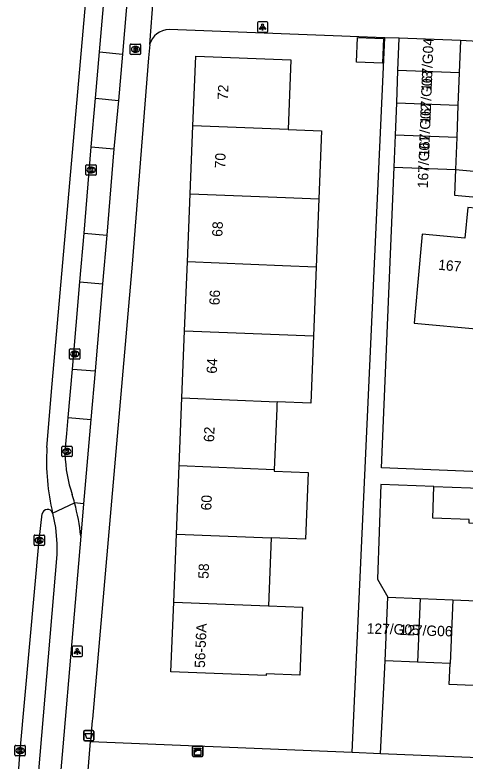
# Model space of a CAD drawing. Extents: x 161355 to 162026, y 386504 to 387459.
# Drawn here: x 161407.8 to 161451.4, y 387097.8 to 387170 of the extents above; entities that cross this region are included whole.
import ezdxf

# ---------------------------------------------------------------- set-up
doc = ezdxf.new("R2010")
doc.units = 0
for name, color, linetype in [('IMGEO_Afvalbak', 7, 'Continuous'), ('IMGEO_Brandkraan', 7, 'Continuous'), ('IMGEO_Fietspad_open', 7, 'Continuous'), ('IMGEO_Kast', 7, 'Continuous'), ('IMGEO_Kolk', 7, 'Continuous'), ('IMGEO_Lichtpunt', 7, 'Continuous'), ('IMGEO_Pand', 7, 'Continuous'), ('IMGEO_Pand_nummerreeks', 7, 'Continuous'), ('IMGEO_Rijbaan_lokaal_gesloten', 7, 'Continuous'), ('IMGEO_Rijbaan_lokaal_open', 7, 'Continuous'), ('IMGEO_Voetpad_open', 7, 'Continuous')]:
    doc.layers.add(name, color=color, linetype=linetype)

msp = doc.modelspace()

# ---------------------------------------------------------------- linework, layer by layer
at = {"layer": 'IMGEO_Afvalbak'}
for p, q in [((161414.456, 387099.848), (161414.456, 387100.648)), ((161414.456, 387100.648), (161414.456, 387099.848)), ((161414.556, 387100.748), (161415.346, 387100.748)), ((161415.346, 387100.748), (161414.556, 387100.748)), ((161415.446, 387100.648), (161415.446, 387099.848)), ((161415.446, 387099.848), (161415.446, 387100.648)), ((161415.346, 387099.748), (161414.556, 387099.748)), ((161414.556, 387099.748), (161415.346, 387099.748))]:
    msp.add_line(p, q, dxfattribs=at)
msp.add_lwpolyline([(161414.599, 387100.462), (161415.303, 387100.462), (161415.154, 387099.992), (161414.748, 387099.992), (161414.599, 387100.462)], dxfattribs=at)
for centre, start, end in [((161414.556, 387100.648), 90, 180), ((161414.556, 387100.648), 90, 180), ((161415.346, 387100.648), 0, 90), ((161415.346, 387100.648), 360, 90), ((161414.556, 387099.848), 180, 270), ((161414.556, 387099.848), 180, 270), ((161415.346, 387099.848), 270, 0), ((161415.346, 387099.848), 270, 0)]:
    msp.add_arc(centre, 0.1, start, end, dxfattribs=at)
at = {"layer": 'IMGEO_Brandkraan'}
for p, q in [((161418.973, 387166.239), (161418.973, 387167.091)), ((161419.048, 387167.165), (161419.9, 387167.165)), ((161419.461, 387166.945), (161419.486, 387166.945)), ((161419.974, 387167.091), (161419.974, 387166.239)), ((161419.9, 387166.165), (161419.048, 387166.165)), ((161419.484, 387166.385), (161419.459, 387166.385))]:
    msp.add_line(p, q, dxfattribs=at)
for points in [[(161418.973, 387166.239), (161418.973, 387167.091)], [(161419.048, 387167.165), (161419.9, 387167.165)], [(161419.321, 387166.865), (161419.321, 387166.465), (161419.534, 387166.465)], [(161419.552, 387166.865), (161419.321, 387166.865)], [(161419.974, 387167.091), (161419.974, 387166.239)], [(161419.9, 387166.165), (161419.048, 387166.165)], [(161419.5, 387166.784), (161419.446, 387166.784), (161419.446, 387166.708)], [(161419.446, 387166.708), (161419.499, 387166.708)], [(161419.508, 387166.632), (161419.446, 387166.632), (161419.446, 387166.551)], [(161419.446, 387166.551), (161419.508, 387166.551)]]:
    msp.add_lwpolyline(points, dxfattribs=at)
for centre, radius, start, end in [((161419.05, 387167.089), 0.0765, 91.55205, 178.44795), ((161419.05, 387167.089), 0.0765, 91.55205, 178.44795), ((161419.556, 387166.72), 0.145, 59.4692, 91.53667), ((161419.581, 387166.767), 0.0922, 285.51372, 58.15012), ((161419.898, 387167.089), 0.0765, 1.55205, 88.44795), ((161419.898, 387167.089), 0.0765, 1.55205, 88.44795), ((161419.05, 387166.241), 0.0765, 181.55205, 268.44795), ((161419.05, 387166.241), 0.0765, 181.55205, 268.44795), ((161419.501, 387166.746), 0.0379, 267.82845, 90.93552), ((161419.509, 387166.591), 0.0404, 269.87594, 90.50774), ((161419.54, 387166.716), 0.251, 268.66757, 293.53466), ((161419.586, 387166.575), 0.105, 301.31148, 78.98903), ((161419.898, 387166.241), 0.0765, 271.55205, 358.44795), ((161419.898, 387166.241), 0.0765, 271.55205, 358.44795)]:
    msp.add_arc(centre, radius, start, end, dxfattribs=at)
for centre, major_axis, ratio, start_param, end_param in [((161419.46, 387166.665), (-0.387, 0.002), 0.722429, 4.712389, 7.853982), ((161419.485, 387166.665), (-0.39, 0.002), 0.717154, 1.570796, 4.712389)]:
    msp.add_ellipse(centre, major_axis=major_axis, ratio=ratio, start_param=start_param, end_param=end_param, dxfattribs=at)
at = {"layer": 'IMGEO_Fietspad_open'}
for points in [[(161411.449, 387121.785), (161411.721, 387120.381), (161411.849, 387118.799), (161411.862, 387117.792), (161409.521, 387090.357)], [(161414.172, 387119.563), (161412.432, 387099.18), (161411.488, 387088.382)]]:
    msp.add_lwpolyline(points, dxfattribs=at)
msp.add_arc((161393.481, 387117.395), 20.804, 5.98053, 14.97171, dxfattribs=at)
at = {"layer": 'IMGEO_Kast'}
for p, q in [((161425.004, 387098.323), (161425.004, 387099.164)), ((161425.004, 387099.164), (161425.004, 387098.323)), ((161425.079, 387099.248), (161425.92, 387099.248)), ((161425.92, 387099.248), (161425.079, 387099.248)), ((161426.004, 387099.173), (161426.004, 387098.332)), ((161426.004, 387098.332), (161426.004, 387099.173)), ((161425.929, 387098.248), (161425.088, 387098.248)), ((161425.088, 387098.248), (161425.929, 387098.248))]:
    msp.add_line(p, q, dxfattribs=at)
for points in [[(161425.199, 387099.038), (161425.799, 387099.038), (161425.799, 387098.953), (161425.199, 387098.953), (161425.199, 387099.038)], [(161425.199, 387098.863), (161425.799, 387098.863), (161425.799, 387098.374), (161425.199, 387098.374), (161425.199, 387098.863)]]:
    msp.add_lwpolyline(points, dxfattribs=at)
msp.add_circle((161425.283, 387098.712), 0.0377, dxfattribs=at)
for centre, start, end in [((161425.082, 387099.17), 92.4484, 184.28452), ((161425.082, 387099.17), 92.4484, 184.28452), ((161425.926, 387099.17), 2.4484, 94.28452), ((161425.926, 387099.17), 2.4484, 94.28452), ((161425.082, 387098.326), 182.4484, 274.28452), ((161425.082, 387098.326), 182.4484, 274.28452), ((161425.926, 387098.326), 272.4484, 4.28452), ((161425.926, 387098.326), 272.4484, 4.28452)]:
    msp.add_arc(centre, 0.0779, start, end, dxfattribs=at)
at = {"layer": 'IMGEO_Kolk'}
for p, q in [((161414.675, 387154.558), (161414.675, 387155.41)), ((161414.75, 387155.484), (161415.602, 387155.484)), ((161415.163, 387155.264), (161415.188, 387155.264)), ((161415.676, 387155.41), (161415.676, 387154.558)), ((161415.186, 387154.704), (161415.161, 387154.704)), ((161415.602, 387154.484), (161414.75, 387154.484)), ((161413.088, 387136.758), (161413.088, 387137.61)), ((161413.163, 387137.684), (161414.015, 387137.684)), ((161413.576, 387137.464), (161413.601, 387137.464)), ((161414.089, 387137.61), (161414.089, 387136.758)), ((161414.015, 387136.684), (161413.163, 387136.684)), ((161413.599, 387136.904), (161413.574, 387136.904)), ((161412.338, 387127.327), (161412.338, 387128.179)), ((161412.413, 387128.253), (161413.265, 387128.253)), ((161412.826, 387128.033), (161412.851, 387128.033)), ((161413.339, 387128.179), (161413.339, 387127.327)), ((161413.265, 387127.253), (161412.413, 387127.253)), ((161412.849, 387127.473), (161412.824, 387127.473)), ((161409.648, 387118.739), (161409.648, 387119.591)), ((161409.723, 387119.665), (161410.575, 387119.665)), ((161410.136, 387119.445), (161410.161, 387119.445)), ((161410.649, 387119.591), (161410.649, 387118.739)), ((161410.575, 387118.665), (161409.723, 387118.665)), ((161410.159, 387118.885), (161410.134, 387118.885)), ((161407.794, 387098.385), (161407.794, 387099.237)), ((161407.869, 387099.311), (161408.721, 387099.311)), ((161408.282, 387099.091), (161408.307, 387099.091)), ((161408.795, 387099.237), (161408.795, 387098.385)), ((161408.721, 387098.311), (161407.869, 387098.311)), ((161408.305, 387098.531), (161408.28, 387098.531))]:
    msp.add_line(p, q, dxfattribs=at)
for points in [[(161414.675, 387154.558), (161414.675, 387155.41)], [(161414.75, 387155.484), (161415.602, 387155.484)], [(161415.676, 387155.41), (161415.676, 387154.558)], [(161414.996, 387155.184), (161415.119, 387155.184), (161415.119, 387155.033), (161415.249, 387155.184), (161415.413, 387155.184), (161415.267, 387155.033), (161415.42, 387154.784), (161415.268, 387154.784), (161415.183, 387154.948), (161415.119, 387154.881), (161415.119, 387154.784), (161414.996, 387154.784), (161414.996, 387155.184)], [(161415.602, 387154.484), (161414.75, 387154.484)], [(161413.088, 387136.758), (161413.088, 387137.61)], [(161413.163, 387137.684), (161414.015, 387137.684)], [(161413.409, 387137.384), (161413.532, 387137.384), (161413.532, 387137.233), (161413.662, 387137.384), (161413.826, 387137.384), (161413.68, 387137.233), (161413.833, 387136.984), (161413.681, 387136.984), (161413.596, 387137.148), (161413.532, 387137.081), (161413.532, 387136.984), (161413.409, 387136.984), (161413.409, 387137.384)], [(161414.089, 387137.61), (161414.089, 387136.758)], [(161414.015, 387136.684), (161413.163, 387136.684)], [(161412.338, 387127.327), (161412.338, 387128.179)], [(161412.413, 387128.253), (161413.265, 387128.253)], [(161412.659, 387127.953), (161412.782, 387127.953), (161412.782, 387127.802), (161412.912, 387127.953), (161413.076, 387127.953), (161412.93, 387127.802), (161413.083, 387127.553), (161412.931, 387127.553), (161412.846, 387127.717), (161412.782, 387127.65), (161412.782, 387127.553), (161412.659, 387127.553), (161412.659, 387127.953)], [(161413.339, 387128.179), (161413.339, 387127.327)], [(161413.265, 387127.253), (161412.413, 387127.253)], [(161409.648, 387118.739), (161409.648, 387119.591)], [(161409.723, 387119.665), (161410.575, 387119.665)], [(161409.969, 387119.365), (161410.092, 387119.365), (161410.092, 387119.214), (161410.222, 387119.365), (161410.386, 387119.365), (161410.24, 387119.214), (161410.393, 387118.965), (161410.241, 387118.965), (161410.156, 387119.129), (161410.092, 387119.062), (161410.092, 387118.965), (161409.969, 387118.965), (161409.969, 387119.365)], [(161410.649, 387119.591), (161410.649, 387118.739)], [(161410.575, 387118.665), (161409.723, 387118.665)], [(161407.794, 387098.385), (161407.794, 387099.237)], [(161407.869, 387099.311), (161408.721, 387099.311)], [(161408.115, 387099.011), (161408.238, 387099.011), (161408.238, 387098.86), (161408.368, 387099.011), (161408.532, 387099.011), (161408.386, 387098.86), (161408.539, 387098.611), (161408.387, 387098.611), (161408.302, 387098.775), (161408.238, 387098.708), (161408.238, 387098.611), (161408.115, 387098.611), (161408.115, 387099.011)], [(161408.795, 387099.237), (161408.795, 387098.385)], [(161408.721, 387098.311), (161407.869, 387098.311)]]:
    msp.add_lwpolyline(points, dxfattribs=at)
for centre, start, end in [((161414.752, 387155.408), 91.55205, 178.44795), ((161414.752, 387155.408), 91.55205, 178.44795), ((161415.6, 387155.408), 1.55205, 88.44795), ((161415.6, 387155.408), 1.55205, 88.44795), ((161414.752, 387154.56), 181.55205, 268.44795), ((161414.752, 387154.56), 181.55205, 268.44795), ((161415.6, 387154.56), 271.55205, 358.44795), ((161415.6, 387154.56), 271.55205, 358.44795), ((161413.165, 387137.608), 91.55205, 178.44795), ((161413.165, 387137.608), 91.55205, 178.44795), ((161414.013, 387137.608), 1.55205, 88.44795), ((161414.013, 387137.608), 1.55205, 88.44795), ((161413.165, 387136.76), 181.55205, 268.44795), ((161413.165, 387136.76), 181.55205, 268.44795), ((161414.013, 387136.76), 271.55205, 358.44795), ((161414.013, 387136.76), 271.55205, 358.44795), ((161412.415, 387128.177), 91.55205, 178.44795), ((161412.415, 387128.177), 91.55205, 178.44795), ((161413.263, 387128.177), 1.55205, 88.44795), ((161413.263, 387128.177), 1.55205, 88.44795), ((161412.415, 387127.329), 181.55205, 268.44795), ((161412.415, 387127.329), 181.55205, 268.44795), ((161413.263, 387127.329), 271.55205, 358.44795), ((161413.263, 387127.329), 271.55205, 358.44795), ((161409.725, 387119.589), 91.55205, 178.44795), ((161409.725, 387119.589), 91.55205, 178.44795), ((161410.573, 387119.589), 1.55205, 88.44795), ((161410.573, 387119.589), 1.55205, 88.44795), ((161409.725, 387118.741), 181.55205, 268.44795), ((161409.725, 387118.741), 181.55205, 268.44795), ((161410.573, 387118.741), 271.55205, 358.44795), ((161410.573, 387118.741), 271.55205, 358.44795), ((161407.871, 387099.235), 91.55205, 178.44795), ((161407.871, 387099.235), 91.55205, 178.44795), ((161408.719, 387099.235), 1.55205, 88.44795), ((161408.719, 387099.235), 1.55205, 88.44795), ((161407.871, 387098.387), 181.55205, 268.44795), ((161407.871, 387098.387), 181.55205, 268.44795), ((161408.719, 387098.387), 271.55205, 358.44795), ((161408.719, 387098.387), 271.55205, 358.44795)]:
    msp.add_arc(centre, 0.0765, start, end, dxfattribs=at)
for centre, major_axis, ratio, start_param, end_param in [((161415.162, 387154.984), (-0.387, 0.002), 0.722429, 4.712389, 7.853982), ((161415.187, 387154.984), (-0.39, 0.002), 0.717154, 1.570796, 4.712389), ((161413.575, 387137.184), (-0.387, 0.002), 0.722429, 4.712389, 7.853982), ((161413.6, 387137.184), (-0.39, 0.002), 0.717154, 1.570796, 4.712389), ((161412.825, 387127.753), (-0.387, 0.002), 0.722429, 4.712389, 7.853982), ((161412.85, 387127.753), (-0.39, 0.002), 0.717154, 1.570796, 4.712389), ((161410.135, 387119.165), (-0.387, 0.002), 0.722429, 4.712389, 7.853982), ((161410.16, 387119.165), (-0.39, 0.002), 0.717154, 1.570796, 4.712389), ((161408.281, 387098.811), (-0.387, 0.002), 0.722429, 4.712389, 7.853982), ((161408.306, 387098.811), (-0.39, 0.002), 0.717154, 1.570796, 4.712389)]:
    msp.add_ellipse(centre, major_axis=major_axis, ratio=ratio, start_param=start_param, end_param=end_param, dxfattribs=at)
at = {"layer": 'IMGEO_Lichtpunt'}
for p, q in [((161431.282, 387169.213), (161431.282, 387168.406)), ((161431.282, 387169.213), (161431.282, 387168.406)), ((161432.184, 387169.308), (161431.376, 387169.308)), ((161432.184, 387169.308), (161431.376, 387169.308)), ((161432.278, 387168.406), (161432.278, 387169.213)), ((161432.278, 387168.406), (161432.278, 387169.213)), ((161431.376, 387168.312), (161432.184, 387168.312)), ((161431.376, 387168.312), (161432.184, 387168.312)), ((161413.334, 387108.805), (161413.334, 387107.998)), ((161413.334, 387108.805), (161413.334, 387107.998)), ((161414.236, 387108.9), (161413.428, 387108.9)), ((161414.236, 387108.9), (161413.428, 387108.9)), ((161414.33, 387107.998), (161414.33, 387108.805)), ((161414.33, 387107.998), (161414.33, 387108.805)), ((161413.428, 387107.904), (161414.236, 387107.904)), ((161413.428, 387107.904), (161414.236, 387107.904))]:
    msp.add_line(p, q, dxfattribs=at)
for points in [[(161431.656, 387168.877), (161431.695, 387168.849), (161431.507, 387168.587), (161431.469, 387168.614), (161431.656, 387168.877)], [(161431.758, 387168.829), (161431.805, 387168.829), (161431.805, 387168.507), (161431.758, 387168.507), (161431.758, 387168.829)], [(161431.868, 387168.849), (161431.906, 387168.876), (161432.093, 387168.614), (161432.054, 387168.586), (161431.868, 387168.849)], [(161413.708, 387108.469), (161413.747, 387108.441), (161413.559, 387108.179), (161413.521, 387108.206), (161413.708, 387108.469)], [(161413.81, 387108.421), (161413.857, 387108.421), (161413.857, 387108.099), (161413.81, 387108.099), (161413.81, 387108.421)], [(161413.92, 387108.441), (161413.958, 387108.468), (161414.145, 387108.206), (161414.106, 387108.178), (161413.92, 387108.441)]]:
    msp.add_lwpolyline(points, dxfattribs=at)
for centre in [(161431.781, 387169.011), (161413.833, 387108.603)]:
    msp.add_circle(centre, 0.0994, dxfattribs=at)
for centre, start, end in [((161431.376, 387169.213), 90, 180), ((161431.376, 387169.213), 90, 180), ((161432.184, 387169.213), 0, 90), ((161432.184, 387169.213), 0, 90), ((161431.376, 387168.406), 180, 270), ((161431.376, 387168.406), 180, 270), ((161432.184, 387168.406), 270, 0), ((161432.184, 387168.406), 270, 360), ((161413.428, 387108.805), 90, 180), ((161413.428, 387108.805), 90, 180), ((161414.236, 387108.805), 0, 90), ((161414.236, 387108.805), 0, 90), ((161413.428, 387107.998), 180, 270), ((161413.428, 387107.998), 180, 270), ((161414.236, 387107.998), 270, 0), ((161414.236, 387107.998), 270, 360)]:
    msp.add_arc(centre, 0.0946, start, end, dxfattribs=at)
at = {"layer": 'IMGEO_Pand'}
for points in [[(161440.884, 387165.425), (161440.973, 387167.798), (161443.486, 387167.704), (161443.397, 387165.331), (161440.884, 387165.425)], [(161444.889, 387164.61), (161445.006, 387167.731)], [(161450.944, 387167.509), (161445.006, 387167.731)], [(161450.944, 387167.509), (161450.827, 387164.388)], [(161425.037, 387159.27), (161425.309, 387166.007), (161434.533, 387165.634), (161434.261, 387158.897)], [(161444.773, 387161.488), (161444.889, 387164.61)], [(161450.827, 387164.388), (161444.889, 387164.61)], [(161450.827, 387164.388), (161450.711, 387161.266)], [(161444.656, 387158.367), (161444.773, 387161.488)], [(161444.773, 387161.488), (161450.711, 387161.266)], [(161450.711, 387161.266), (161450.594, 387158.144)], [(161424.77, 387152.685), (161425.037, 387159.27)], [(161434.261, 387158.897), (161425.037, 387159.27)], [(161434.261, 387158.897), (161437.503, 387158.766), (161437.236, 387152.181)], [(161444.539, 387155.245), (161444.656, 387158.367)], [(161450.594, 387158.144), (161444.656, 387158.367)], [(161450.594, 387158.144), (161450.477, 387155.023)], [(161444.539, 387155.245), (161450.477, 387155.023)], [(161424.504, 387146.101), (161424.77, 387152.685)], [(161424.77, 387152.685), (161433.994, 387152.312), (161437.236, 387152.181)], [(161437.236, 387152.181), (161436.97, 387145.596)], [(161453.88, 387151.153), (161451.657, 387151.355), (161451.387, 387148.391), (161447.239, 387148.768), (161446.786, 387143.789), (161446.456, 387140.164), (161452.823, 387139.585)], [(161424.235, 387139.428), (161424.504, 387146.101)], [(161436.97, 387145.596), (161433.728, 387145.728), (161424.504, 387146.101)], [(161436.97, 387145.596), (161436.975, 387145.596), (161436.705, 387138.924)], [(161423.972, 387132.931), (161424.235, 387139.428)], [(161424.235, 387139.428), (161436.705, 387138.924)], [(161436.705, 387138.924), (161436.442, 387132.426), (161433.183, 387132.558)], [(161423.706, 387126.347), (161423.972, 387132.931)], [(161423.972, 387132.931), (161433.183, 387132.558)], [(161433.183, 387132.558), (161433.175, 387132.357), (161433.157, 387131.921), (161432.918, 387125.975)], [(161423.44, 387119.762), (161423.706, 387126.347)], [(161432.918, 387125.975), (161423.706, 387126.347)], [(161432.918, 387125.975), (161432.912, 387125.835), (161436.19, 387125.702), (161435.93, 387119.256), (161432.617, 387119.39)], [(161456.54, 387120.632), (161451.786, 387120.823), (161451.8, 387121.17), (161448.261, 387121.313), (161448.384, 387124.363)], [(161448.384, 387124.363), (161451.922, 387124.22), (161456.677, 387124.029)], [(161423.173, 387113.178), (161423.44, 387119.762)], [(161423.44, 387119.762), (161432.617, 387119.39)], [(161432.617, 387119.39), (161432.351, 387112.807)], [(161443.644, 387107.491), (161443.899, 387113.651)], [(161443.899, 387113.651), (161447.054, 387113.521)], [(161447.054, 387113.521), (161446.8, 387107.361)], [(161447.054, 387113.521), (161450.208, 387113.391)], [(161450.208, 387113.391), (161449.953, 387107.231)], [(161450.208, 387113.391), (161456.363, 387113.136)], [(161432.351, 387112.807), (161435.662, 387112.673), (161435.599, 387111.109), (161435.397, 387106.113), (161432.129, 387106.245), (161432.122, 387106.068), (161422.901, 387106.441), (161423.173, 387113.178)], [(161423.173, 387113.178), (161432.351, 387112.807)], [(161446.8, 387107.361), (161443.644, 387107.491)], [(161449.953, 387107.231), (161446.8, 387107.361)], [(161456.025, 387104.951), (161449.869, 387105.205), (161449.953, 387107.231)]]:
    msp.add_lwpolyline(points, dxfattribs=at)
at = {"layer": 'IMGEO_Rijbaan_lokaal_gesloten'}
for points in [[(161410.899, 387128.127), (161411.412, 387134.289), (161414.657, 387171.35), (161416.295, 387190.705), (161417.265, 387202.857), (161417.804, 387210.361), (161418.67, 387222.319), (161419.099, 387228.872), (161419.473, 387234.252), (161419.457, 387237.464)], [(161416.004, 387166.419), (161417.32, 387181.652)], [(161415.609, 387161.928), (161416.004, 387166.419)], [(161415.194, 387157.224), (161415.609, 387161.928)], [(161414.49, 387148.868), (161415.194, 387157.224)], [(161414.089, 387144.176), (161414.49, 387148.868)], [(161413.369, 387135.722), (161414.089, 387144.176)], [(161412.959, 387131.036), (161413.369, 387135.722)], [(161412.645, 387127.472), (161412.815, 387129.478), (161412.959, 387131.036)], [(161411.449, 387121.785), (161413.579, 387122.77)], [(161407.844, 387092.692), (161408.295, 387098.811), (161410.149, 387119.165), (161410.433, 387121.719)]]:
    msp.add_lwpolyline(points, dxfattribs=at)
for centre, radius, start, end in [((161432.251, 387126.784), 21.394, 176.40042, 193.51255), ((161426.381, 387127.929), 13.744, 181.90581, 198.4788), ((161391.258, 387116.729), 23.124, 15.14481, 17.21662), ((161410.949, 387121.622), 0.525, 18.0688, 169.3647)]:
    msp.add_arc(centre, radius, start, end, dxfattribs=at)
at = {"layer": 'IMGEO_Rijbaan_lokaal_open'}
for points in [[(161459.959, 387166.998), (161450.944, 387167.509)], [(161416.004, 387166.419), (161418.206, 387166.2)], [(161418.206, 387166.2), (161417.816, 387161.72)], [(161415.609, 387161.928), (161417.816, 387161.72)], [(161415.194, 387157.224), (161417.381, 387157.048)], [(161417.381, 387157.048), (161416.687, 387148.683)], [(161450.477, 387155.023), (161500, 387150.511), (161511.765, 387149.451)], [(161414.49, 387148.868), (161416.687, 387148.683)], [(161414.089, 387144.176), (161416.281, 387143.974)], [(161416.281, 387143.974), (161415.554, 387135.554)], [(161413.369, 387135.722), (161415.554, 387135.554)], [(161412.959, 387131.036), (161415.147, 387130.829)], [(161415.147, 387130.829), (161414.442, 387122.68)], [(161414.442, 387122.68), (161413.579, 387122.77)]]:
    msp.add_lwpolyline(points, dxfattribs=at)
at = {"layer": 'IMGEO_Voetpad_open'}
for points in [[(161419.516, 387181.466), (161418.206, 387166.2)], [(161420.847, 387167.119), (161421.232, 387171.876)], [(161443.609, 387167.785), (161422.739, 387168.563)], [(161440.458, 387098.648), (161443.609, 387167.785)], [(161445.006, 387167.731), (161443.609, 387167.785)], [(161420.847, 387167.119), (161420.722, 387165.849), (161419.152, 387145.879), (161415.319, 387101.857), (161415.293, 387101.72), (161415.119, 387099.688)], [(161417.816, 387161.72), (161417.381, 387157.048)], [(161504.734, 387123.695), (161443.304, 387126.162), (161444.539, 387155.245)], [(161450.477, 387155.023), (161450.361, 387152.539), (161500, 387148.057), (161509.317, 387147.216)], [(161416.687, 387148.683), (161416.281, 387143.974)], [(161415.554, 387135.554), (161415.147, 387130.829)], [(161448.384, 387124.363), (161443.252, 387124.569), (161442.93, 387115.386), (161443.899, 387113.651)], [(161414.442, 387122.68), (161414.172, 387119.563)], [(161443.218, 387098.534), (161443.644, 387107.491)], [(161414.848, 387096.512), (161415.119, 387099.688)], [(161415.119, 387099.688), (161440.458, 387098.648)], [(161440.458, 387098.648), (161443.218, 387098.534)], [(161443.218, 387098.534), (161500, 387096.204), (161507.716, 387095.887)]]:
    msp.add_lwpolyline(points, dxfattribs=at)
msp.add_arc((161422.726, 387166.618), 1.945, 89.62291, 165.07982, dxfattribs=at)

# ---------------------------------------------------------------- texts
at = {"layer": 'IMGEO_Pand_nummerreeks'}
for s, rotation, p in [('167/G04', 87.75764, (161448.156, 387162.608)), ('167/G03', 87.75764, (161448.032, 387159.438)), ('72', 87.68504, (161428.419, 387161.737)), ('167/G02', 87.75764, (161447.908, 387156.262)), ('167/G01', 87.75764, (161447.788, 387153.208)), ('70', 87.68546, (161428.151, 387155.124)), ('68', 87.68546, (161427.884, 387148.506)), ('167', 354.84789, (161448.764, 387145.338)), ('66', 87.68546, (161427.616, 387141.884)), ('64', 87.68546, (161427.349, 387135.266)), ('62', 87.68546, (161427.081, 387128.644)), ('60', 87.68546, (161426.814, 387122.032)), ('58', 87.68546, (161426.546, 387115.414)), ('56-56A', 87.68546, (161426.197, 387106.794)), ('127/G05', 358.36342, (161441.863, 387110.132)), ('127/G06', 358.36342, (161445.037, 387109.996))]:
    msp.add_text(s, height=1, rotation=rotation, dxfattribs=at).set_placement(p)

doc.saveas('drawing.dxf')
